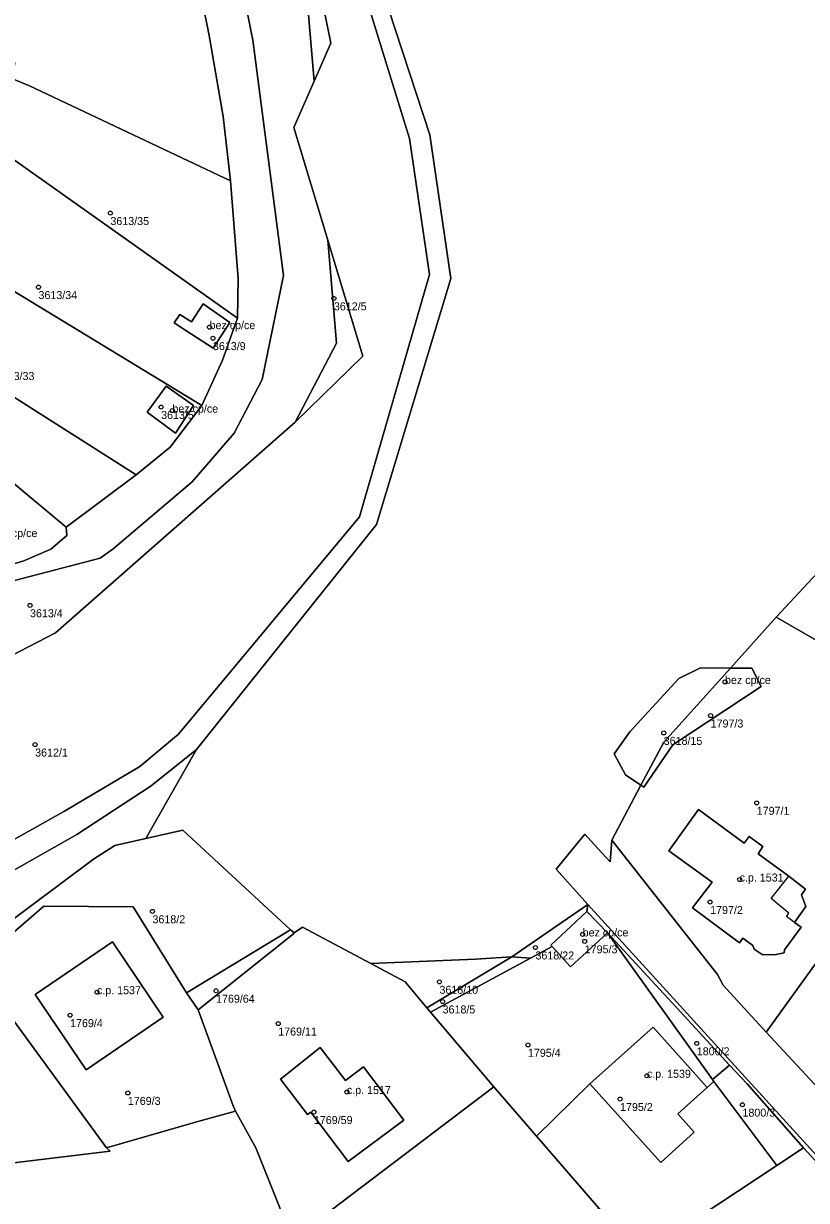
# Model space of a CAD drawing. Extents: x -878211 to -870363, y -1058464 to -1052522.
# Drawn here: x -875263.1 to -875165.2, y -1055407 to -1055259.9 of the extents above; entities that cross this region are included whole.
import ezdxf

# ---------------------------------------------------------------- set-up
doc = ezdxf.new("R2010")
doc.units = 0
for name, color, linetype in [('Definiční body', 7, 'Continuous'), ('Polygon budovy', 7, 'Continuous'), ('Polygon parcely', 7, 'Continuous')]:
    doc.layers.add(name, color=color, linetype=linetype)

msp = doc.modelspace()

# ---------------------------------------------------------------- linework, layer by layer
at = {"layer": 'Definiční body'}
for centre in [(-875252.23, -1055283.57994), (-875261.22, -1055292.82994), (-875224.29, -1055294.23994), (-875239.84, -1055297.82994), (-875239.41, -1055299.20994), (-875245.89, -1055307.81994), (-875244.48, -1055308.25994), (-875262.28, -1055332.59994), (-875175.39, -1055342.17994), (-875177.19, -1055346.37994), (-875183.06, -1055348.54994), (-875261.64, -1055350.00994), (-875171.43, -1055357.28994), (-875173.57, -1055366.86994), (-875177.25, -1055369.68994), (-875246.97, -1055370.84994), (-875193.19, -1055373.72994), (-875192.93, -1055374.59994), (-875199.09, -1055375.36994), (-875239.02, -1055380.77994), (-875211.09, -1055379.65994), (-875253.91, -1055380.94994), (-875210.7, -1055382.11994), (-875257.27, -1055383.82994), (-875231.25, -1055384.87994), (-875200.03, -1055387.53994), (-875178.92, -1055387.34994), (-875185.16, -1055391.39994), (-875250.05, -1055393.54994), (-875222.67, -1055393.42994), (-875188.51, -1055394.30994), (-875173.21, -1055395.01994), (-875226.79, -1055395.93994)]:
    msp.add_circle(centre, 0.25, dxfattribs=at)
at = {"layer": 'Polygon budovy'}
for points in [[(-875243.55, -1055296.25), (-875244.25, -1055297.3), (-875242.8, -1055298.26), (-875239.38, -1055300.45), (-875237.28, -1055297.26), (-875240.62, -1055294.9), (-875242.09, -1055297.16)], [(-875245.25, -1055305.2), (-875247.64, -1055308.44), (-875244.11, -1055311.06), (-875241.84, -1055307.61)], [(-875187.31, -1055348.39), (-875189.24, -1055351.17), (-875187.83, -1055353.77), (-875185.91, -1055355.09), (-875185.56, -1055355.33), (-875181.92, -1055350.04), (-875170.88, -1055342.73), (-875172.05, -1055340.47), (-875174.72, -1055340.44), (-875178.45, -1055340.39), (-875181.16, -1055341.74)], [(-875179.47, -1055370.42), (-875173.6, -1055374.8), (-875173.15, -1055374.18), (-875171.91, -1055375.13), (-875171.74, -1055375.56), (-875170.75, -1055376.24), (-875169.19, -1055376.3), (-875167.98, -1055376.05), (-875167.96, -1055375.67), (-875165.89, -1055372.83), (-875166.69, -1055372.24), (-875167.72, -1055371.48), (-875167.4, -1055371.06), (-875169.61, -1055369.26), (-875167.4, -1055366.44), (-875171.23, -1055363.65), (-875170.66, -1055362.76), (-875172.39, -1055361.48), (-875173, -1055362.34), (-875178.71, -1055358.13), (-875182.42, -1055363.28), (-875177.01, -1055367.22)], [(-875190.09, -1055373.55), (-875192.68, -1055370.88), (-875197.17, -1055375.08), (-875197.02, -1055375.24), (-875194.69, -1055377.8)], [(-875251.95, -1055374.67), (-875261.64, -1055381.25), (-875255.28, -1055390.64), (-875245.65, -1055384.09)], [(-875184.39, -1055385.31), (-875192.28, -1055392.4), (-875183.4, -1055402.24), (-875179.25, -1055398.45), (-875181.27, -1055396.15), (-875177.64, -1055392.88)], [(-875226.01, -1055387.87), (-875230.95, -1055391.81), (-875227.57, -1055396.23), (-875227.18, -1055395.95), (-875222.5, -1055402.12), (-875215.54, -1055396.93), (-875220.58, -1055390.28), (-875222.83, -1055392)]]:
    msp.add_lwpolyline(points, close=True, dxfattribs=at)
at = {"layer": 'Polygon parcely'}
for points in [[(-875248.62, -1055164.51), (-875247.24, -1055183.78), (-875245.44, -1055188.88), (-875228.31, -1055249.02), (-875226.76, -1055267.1), (-875224.67, -1055262.34), (-875231.79, -1055227.05), (-875244.61, -1055155.15), (-875243.36, -1055134.27), (-875237.32, -1055115.22), (-875239.58, -1055119.31), (-875245.3, -1055136.97), (-875248.74, -1055148.1)], [(-875307.96, -1055252.23), (-875285.58, -1055258.51), (-875264.17, -1055264.79), (-875264.57, -1055266.74), (-875262.36, -1055267.65), (-875237.21, -1055279.52), (-875238.14, -1055271.52), (-875239.89, -1055261.36), (-875242.69, -1055247.5), (-875263.34, -1055244.75), (-875280.53, -1055241.35), (-875305.98, -1055236.2), (-875307.08, -1055243.78)], [(-875237.21, -1055279.52), (-875262.36, -1055267.65), (-875264.57, -1055266.74), (-875265.47, -1055269.39), (-875267.86, -1055274.43), (-875236.32, -1055296.72), (-875236.27, -1055291.74)], [(-875267.86, -1055274.43), (-875273.58, -1055287.69), (-875240.8, -1055307.61), (-875238.21, -1055301.95), (-875236.32, -1055296.72)], [(-875273.58, -1055287.69), (-875276.45, -1055292.91), (-875279.07, -1055297.22), (-875249.02, -1055316.28), (-875244.75, -1055312.83), (-875240.8, -1055307.61)], [(-875223.96, -1055299.85), (-875229.15, -1055309.71), (-875220.69, -1055301.45), (-875225.06, -1055286.96)], [(-875244.25, -1055297.3), (-875243.55, -1055296.25), (-875242.09, -1055297.16), (-875240.62, -1055294.9), (-875237.28, -1055297.26), (-875239.38, -1055300.45), (-875242.8, -1055298.26)], [(-875244.25, -1055297.3), (-875242.8, -1055298.26), (-875239.38, -1055300.45), (-875237.28, -1055297.26), (-875240.62, -1055294.9), (-875242.09, -1055297.16), (-875243.55, -1055296.25)], [(-875279.07, -1055297.22), (-875282.33, -1055302.34), (-875257.75, -1055322.82), (-875249.02, -1055316.28)], [(-875282.33, -1055302.34), (-875284.31, -1055304.48), (-875287.35, -1055307.87), (-875274.2, -1055320.91), (-875267.05, -1055328.24), (-875263.07, -1055327.02), (-875259.69, -1055325.58), (-875257.69, -1055323.85), (-875257.75, -1055322.82)], [(-875247.64, -1055308.44), (-875245.25, -1055305.2), (-875241.84, -1055307.61), (-875244.11, -1055311.06)], [(-875247.64, -1055308.44), (-875244.11, -1055311.06), (-875241.84, -1055307.61), (-875245.25, -1055305.2)], [(-875153.73, -1055330.71), (-875153.21, -1055329.61), (-875151.73, -1055326.33), (-875150.27, -1055322.7), (-875148.97, -1055319.69), (-875147.34, -1055315.69), (-875146.52, -1055313.78), (-875146.23, -1055313.07), (-875145.76, -1055312.16), (-875143.92, -1055308.92), (-875141.58, -1055304.66), (-875169.01, -1055334.08), (-875152.02, -1055343.83), (-875151.11, -1055341.52), (-875153.1, -1055340.53), (-875153.91, -1055337.83), (-875154.77, -1055334.18)], [(-875170.26, -1055385.96), (-875163.44, -1055376.55), (-875152.32, -1055360.87), (-875159.2, -1055356.72), (-875153.8, -1055346.82), (-875152.16, -1055345.14), (-875152.36, -1055344.69), (-875152.02, -1055343.83), (-875169.01, -1055334.08), (-875174.72, -1055340.44), (-875172.05, -1055340.47), (-875170.88, -1055342.73), (-875181.92, -1055350.04), (-875185.56, -1055355.33), (-875185.91, -1055355.09), (-875189.55, -1055361.94), (-875176.32, -1055378.72), (-875175.64, -1055380.08)], [(-875187.83, -1055353.77), (-875185.91, -1055355.09), (-875183.05, -1055349.71), (-875174.72, -1055340.44), (-875178.45, -1055340.39), (-875181.16, -1055341.74), (-875187.31, -1055348.39), (-875189.24, -1055351.17)], [(-875185.91, -1055355.09), (-875185.56, -1055355.33), (-875181.92, -1055350.04), (-875170.88, -1055342.73), (-875172.05, -1055340.47), (-875174.72, -1055340.44), (-875183.05, -1055349.71)], [(-875251.68, -1055362.6), (-875247.82, -1055361.74), (-875241.48, -1055350.62), (-875247.12, -1055355.14), (-875256.41, -1055361.24), (-875294.24, -1055382.64), (-875332.77, -1055404.59), (-875347.18, -1055411.89), (-875323.06, -1055406.95), (-875320.04, -1055405.28), (-875320.68, -1055404.59), (-875306.81, -1055396.29), (-875279.14, -1055379.85), (-875277.63, -1055379.65), (-875270.38, -1055376.27), (-875254.34, -1055364.33)], [(-875165.89, -1055372.83), (-875167.96, -1055375.67), (-875167.98, -1055376.05), (-875169.19, -1055376.3), (-875170.75, -1055376.24), (-875171.74, -1055375.56), (-875171.91, -1055375.13), (-875173.15, -1055374.18), (-875173.6, -1055374.8), (-875179.47, -1055370.42), (-875177.01, -1055367.22), (-875182.42, -1055363.28), (-875178.71, -1055358.13), (-875173, -1055362.34), (-875172.39, -1055361.48), (-875170.66, -1055362.76), (-875171.23, -1055363.65), (-875167.4, -1055366.44), (-875165.31, -1055368.07), (-875165.81, -1055368.78), (-875165.27, -1055370.22), (-875166.69, -1055372.24)], [(-875165.89, -1055372.83), (-875166.69, -1055372.24), (-875165.27, -1055370.22), (-875165.81, -1055368.78), (-875165.31, -1055368.07), (-875167.4, -1055366.44), (-875171.23, -1055363.65), (-875170.66, -1055362.76), (-875172.39, -1055361.48), (-875173, -1055362.34), (-875178.71, -1055358.13), (-875182.42, -1055363.28), (-875177.01, -1055367.22), (-875179.47, -1055370.42), (-875173.6, -1055374.8), (-875173.15, -1055374.18), (-875171.91, -1055375.13), (-875171.74, -1055375.56), (-875170.75, -1055376.24), (-875169.19, -1055376.3), (-875167.98, -1055376.05), (-875167.96, -1055375.67)], [(-875243.19, -1055360.7), (-875247.82, -1055361.74), (-875251.68, -1055362.6), (-875254.34, -1055364.33), (-875270.38, -1055376.27), (-875269.31, -1055377.73), (-875260.57, -1055370.19), (-875249.4, -1055370.27), (-875242.72, -1055381.03), (-875229.92, -1055373.29), (-875229.76, -1055373.1)], [(-875150.8, -1055362.37), (-875152.32, -1055360.87), (-875163.44, -1055376.55), (-875170.26, -1055385.96), (-875154.88, -1055402.47), (-875133.71, -1055379.23)], [(-875241.24, -1055383.14), (-875242.72, -1055381.03), (-875249.4, -1055370.27), (-875260.57, -1055370.19), (-875269.31, -1055377.73), (-875252.71, -1055400.41), (-875241.3, -1055397.1), (-875236.6, -1055395.82), (-875236.87, -1055395.17)], [(-875192.68, -1055370.88), (-875192.54, -1055370.01), (-875202.05, -1055376.54), (-875199.73, -1055376.7), (-875197.02, -1055375.24), (-875197.17, -1055375.08)], [(-875165.6, -1055400.42), (-875158.26, -1055408.38), (-875152.93, -1055414.22), (-875152.68, -1055414.51), (-875144.43, -1055423.58), (-875142.01, -1055426.31), (-875141.46, -1055425.97), (-875142.06, -1055425.38), (-875192.54, -1055370.01), (-875192.68, -1055370.88), (-875190.09, -1055373.55), (-875180.49, -1055383.91), (-875174.85, -1055390.06), (-875172.64, -1055392.4)], [(-875190.09, -1055373.55), (-875192.68, -1055370.88), (-875197.17, -1055375.08), (-875197.02, -1055375.24), (-875194.69, -1055377.8)], [(-875229.76, -1055373.1), (-875229.92, -1055373.29), (-875242.72, -1055381.03), (-875241.24, -1055383.14), (-875229.36, -1055373.64), (-875229.25, -1055373.53)], [(-875229.45, -1055411.86), (-875204.3, -1055392.76), (-875212.21, -1055383.45), (-875212.66, -1055382.92), (-875215.38, -1055379.64), (-875219.67, -1055377.36), (-875228.2, -1055372.82), (-875229.25, -1055373.53), (-875229.36, -1055373.64), (-875241.24, -1055383.14), (-875236.87, -1055395.17), (-875236.6, -1055395.82), (-875234.06, -1055400.42)], [(-875255.28, -1055390.64), (-875261.64, -1055381.25), (-875251.95, -1055374.67), (-875245.65, -1055384.09)], [(-875255.28, -1055390.64), (-875245.65, -1055384.09), (-875251.95, -1055374.67), (-875261.64, -1055381.25)], [(-875204.3, -1055392.76), (-875198.95, -1055398.93), (-875192.28, -1055392.4), (-875184.39, -1055385.31), (-875177.64, -1055392.88), (-875176.77, -1055392.1), (-875176.95, -1055391.87), (-875190.09, -1055373.55), (-875194.69, -1055377.8), (-875197.02, -1055375.24), (-875199.73, -1055376.7), (-875212.21, -1055383.45)], [(-875174.85, -1055390.06), (-875180.49, -1055383.91), (-875190.09, -1055373.55), (-875176.95, -1055391.87)], [(-875219.67, -1055377.36), (-875215.38, -1055379.64), (-875212.66, -1055382.92), (-875202.05, -1055376.54), (-875206.6, -1055376.83)], [(-875212.66, -1055382.92), (-875212.21, -1055383.45), (-875199.73, -1055376.7), (-875202.05, -1055376.54)], [(-875192.28, -1055392.4), (-875183.4, -1055402.24), (-875179.25, -1055398.45), (-875181.27, -1055396.15), (-875177.64, -1055392.88), (-875184.39, -1055385.31)], [(-875220.58, -1055390.28), (-875222.83, -1055392), (-875226.01, -1055387.87), (-875230.95, -1055391.81), (-875227.57, -1055396.23), (-875227.18, -1055395.95), (-875222.5, -1055402.12), (-875215.54, -1055396.93)], [(-875220.58, -1055390.28), (-875215.54, -1055396.93), (-875222.5, -1055402.12), (-875227.18, -1055395.95), (-875227.57, -1055396.23), (-875230.95, -1055391.81), (-875226.01, -1055387.87), (-875222.83, -1055392)], [(-875165.6, -1055400.42), (-875172.64, -1055392.4), (-875174.85, -1055390.06), (-875176.95, -1055391.87), (-875176.77, -1055392.1), (-875168.91, -1055402.61)], [(-875176.77, -1055392.1), (-875177.64, -1055392.88), (-875181.27, -1055396.15), (-875179.25, -1055398.45), (-875183.4, -1055402.24), (-875192.28, -1055392.4), (-875198.95, -1055398.93), (-875191.18, -1055407.93), (-875185.99, -1055413.91), (-875168.91, -1055402.61)], [(-875216.18, -1055431.06), (-875200.74, -1055416.8), (-875191.18, -1055407.93), (-875198.95, -1055398.93), (-875204.3, -1055392.76), (-875229.45, -1055411.86)], [(-875165.6, -1055400.42), (-875168.91, -1055402.61), (-875185.99, -1055413.91), (-875177.96, -1055423.64), (-875164.04, -1055440.13), (-875162.74, -1055439.33), (-875147.72, -1055430.09), (-875149.6, -1055426.72), (-875144.43, -1055423.58), (-875152.68, -1055414.51), (-875152.93, -1055414.22), (-875158.26, -1055408.38)]]:
    msp.add_lwpolyline(points, close=True, dxfattribs=at)
for points in [[(-875231.79, -1055227.05), (-875224.67, -1055262.34), (-875226.76, -1055267.1), (-875229.31, -1055272.89), (-875225.06, -1055286.96), (-875220.69, -1055301.45), (-875229.15, -1055309.71), (-875259.08, -1055336.05), (-875280.53, -1055347.13), (-875293.06, -1055354.03), (-875306.02, -1055374.55), (-875312.45, -1055379.64), (-875339.18, -1055400.55), (-875361.39, -1055412.55), (-875359.75, -1055415.8), (-875334.2, -1055401.89), (-875295.89, -1055379.59), (-875257.96, -1055358.31), (-875248.53, -1055352.74), (-875243.72, -1055348.71), (-875221.1, -1055321.52), (-875212.34, -1055291.26), (-875214.82, -1055274.23), (-875220.48, -1055256.01)], [(-875237.78, -1055245.08), (-875234.42, -1055261.94), (-875230.57, -1055291.39), (-875233.26, -1055304.37), (-875236.76, -1055311.09), (-875241.99, -1055317.17), (-875251.88, -1055325.52), (-875253.5, -1055326.71), (-875265.98, -1055329.95)], [(-875265.98, -1055329.95), (-875253.5, -1055326.71), (-875251.88, -1055325.52), (-875241.99, -1055317.17), (-875236.76, -1055311.09), (-875233.26, -1055304.37), (-875230.57, -1055291.39), (-875234.42, -1055261.94), (-875237.78, -1055245.08)], [(-875242.69, -1055247.5), (-875239.89, -1055261.36), (-875238.14, -1055271.52), (-875237.21, -1055279.52), (-875236.27, -1055291.74), (-875236.32, -1055296.72), (-875238.21, -1055301.95), (-875240.8, -1055307.61), (-875244.75, -1055312.83), (-875249.02, -1055316.28), (-875257.75, -1055322.82), (-875257.69, -1055323.85), (-875259.69, -1055325.58), (-875263.07, -1055327.02), (-875267.05, -1055328.24)], [(-875280.53, -1055347.13), (-875259.08, -1055336.05), (-875229.15, -1055309.71), (-875223.96, -1055299.85), (-875225.06, -1055286.96), (-875229.31, -1055272.89), (-875226.76, -1055267.1), (-875228.31, -1055249.02)], [(-875220.48, -1055256.01), (-875214.82, -1055274.23), (-875212.34, -1055291.26), (-875221.1, -1055321.52), (-875243.72, -1055348.71), (-875248.53, -1055352.74), (-875257.96, -1055358.31), (-875295.89, -1055379.59), (-875334.2, -1055401.89), (-875359.75, -1055415.8), (-875347.18, -1055411.89), (-875332.77, -1055404.59), (-875294.24, -1055382.64), (-875256.41, -1055361.24), (-875247.12, -1055355.14), (-875241.48, -1055350.62), (-875218.95, -1055322.5), (-875209.67, -1055291.75), (-875212.29, -1055273.81), (-875218.28, -1055255.45)], [(-875218.28, -1055255.45), (-875212.29, -1055273.81), (-875209.67, -1055291.75), (-875218.95, -1055322.5), (-875241.48, -1055350.62), (-875247.82, -1055361.74), (-875243.19, -1055360.7), (-875229.76, -1055373.1), (-875229.25, -1055373.53), (-875228.2, -1055372.82), (-875219.67, -1055377.36), (-875206.6, -1055376.83), (-875202.05, -1055376.54), (-875192.54, -1055370.01), (-875196.5, -1055365.57), (-875192.93, -1055361.22), (-875191.28, -1055363.01), (-875189.77, -1055364.66), (-875189.55, -1055361.94), (-875185.91, -1055355.09), (-875187.83, -1055353.77), (-875189.24, -1055351.17), (-875187.31, -1055348.39), (-875181.16, -1055341.74), (-875178.45, -1055340.39), (-875174.72, -1055340.44), (-875169.01, -1055334.08), (-875141.58, -1055304.66)], [(-875154.88, -1055402.47), (-875170.26, -1055385.96), (-875175.64, -1055380.08), (-875176.32, -1055378.72), (-875189.55, -1055361.94), (-875189.77, -1055364.66), (-875191.28, -1055363.01), (-875192.93, -1055361.22), (-875196.5, -1055365.57), (-875192.54, -1055370.01), (-875142.06, -1055425.38)], [(-875284.35, -1055404.69), (-875252.25, -1055400.84), (-875252.71, -1055400.41), (-875269.31, -1055377.73)], [(-875229.45, -1055411.86), (-875234.06, -1055400.42), (-875236.6, -1055395.82), (-875241.3, -1055397.1), (-875252.71, -1055400.41), (-875252.25, -1055400.84), (-875284.35, -1055404.69), (-875301.13, -1055406.96), (-875318.64, -1055409.31)]]:
    msp.add_lwpolyline(points, dxfattribs=at)

# ---------------------------------------------------------------- texts
at = {"layer": 'Definiční body'}
for s, p in [('3613/35', (-875252.23, -1055285.069)), ('3613/34', (-875261.22, -1055294.319)), ('3612/5', (-875224.29, -1055295.729)), ('bez cp/ce', (-875239.84, -1055298.08)), ('3613/9', (-875239.41, -1055300.699)), ('3613/33', (-875266.56, -1055304.439)), ('3613/5', (-875245.89, -1055309.309)), ('bez cp/ce', (-875244.48, -1055308.51)), ('bez cp/ce', (-875267.08, -1055324.07)), ('3613/4', (-875262.28, -1055334.089)), ('bez cp/ce', (-875175.39, -1055342.429)), ('1797/3', (-875177.19, -1055347.869)), ('3618/15', (-875183.06, -1055350.039)), ('3612/1', (-875261.64, -1055351.499)), ('1797/1', (-875171.43, -1055358.779)), ('c.p. 1531', (-875173.57, -1055367.12)), ('1797/2', (-875177.25, -1055371.179)), ('3618/2', (-875246.97, -1055372.339)), ('bez cp/ce', (-875193.19, -1055373.98)), ('3618/22', (-875199.09, -1055376.859)), ('1795/3', (-875192.93, -1055376.089)), ('c.p. 1537', (-875253.91, -1055381.2)), ('3618/10', (-875211.09, -1055381.149)), ('1769/64', (-875239.02, -1055382.269)), ('3618/5', (-875210.7, -1055383.609)), ('1769/4', (-875257.27, -1055385.319)), ('1769/11', (-875231.25, -1055386.369)), ('1795/4', (-875200.03, -1055389.029)), ('1800/2', (-875178.92, -1055388.839)), ('c.p. 1539', (-875185.16, -1055391.649)), ('c.p. 1517', (-875222.67, -1055393.679)), ('1769/3', (-875250.05, -1055395.039)), ('1795/2', (-875188.51, -1055395.799)), ('1769/59', (-875226.79, -1055397.429)), ('1800/3', (-875173.21, -1055396.509))]:
    msp.add_text(s, height=0.999996, dxfattribs=at).set_placement(p)

doc.saveas('drawing.dxf')
